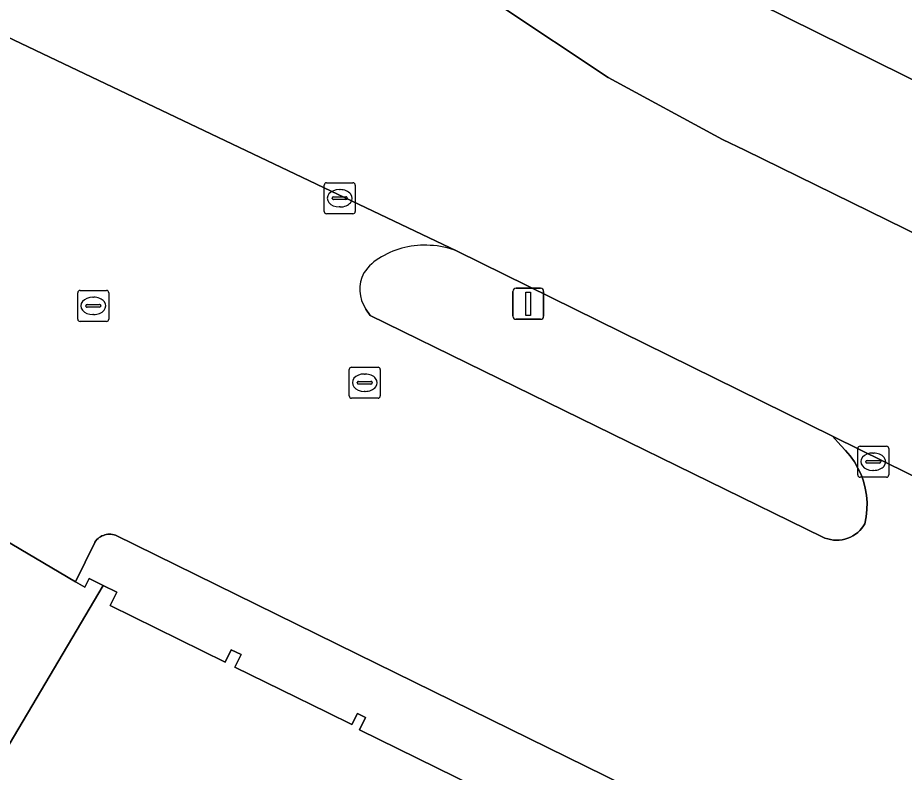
# Model space of a CAD drawing. Extents: x 159217 to 160349, y 381246 to 382172.
# Drawn here: x 160195.33 to 160223.89, y 382080.64 to 382104.95 of the extents above; entities that cross this region are included whole.
import ezdxf

# ---------------------------------------------------------------- set-up
doc = ezdxf.new("R2010")
doc.units = 0
for name, color, linetype in [('IMGEO_Berm_groen', 7, 'Continuous'), ('IMGEO_Kolk', 7, 'Continuous'), ('IMGEO_Lichtmast', 7, 'Continuous'), ('IMGEO_Pand', 7, 'Continuous'), ('IMGEO_Rijbaan_lokaal_open', 7, 'Continuous'), ('IMGEO_Rijbaan_regionaal_gesloten', 7, 'Continuous'), ('IMGEO_Rioolput', 7, 'Continuous'), ('IMGEO_Voetpad_open', 7, 'Continuous')]:
    doc.layers.add(name, color=color, linetype=linetype)

msp = doc.modelspace()

# ---------------------------------------------------------------- linework, layer by layer
at = {"layer": 'IMGEO_Berm_groen'}
for points in [[(160225.757, 382102.17), (160203.272, 382113.295)], [(160210.861, 382105.344), (160214.353, 382103.025), (160218.038, 382101.028), (160218.757, 382100.686), (160243.42, 382088.583), (160247.852, 382086.655)]]:
    msp.add_lwpolyline(points, dxfattribs=at)
at = {"layer": 'IMGEO_Kolk'}
for p, q in [((160205.201, 382098.71), (160205.201, 382099.562)), ((160205.276, 382099.636), (160206.128, 382099.636)), ((160205.689, 382099.416), (160205.714, 382099.416)), ((160206.202, 382099.562), (160206.202, 382098.71)), ((160205.46, 382099.13), (160205.46, 382099.142)), ((160205.503, 382099.179), (160205.901, 382099.179)), ((160205.944, 382099.142), (160205.944, 382099.13)), ((160205.898, 382099.093), (160205.5, 382099.093)), ((160205.712, 382098.856), (160205.687, 382098.856)), ((160206.128, 382098.636), (160205.276, 382098.636)), ((160222.465, 382091.147), (160223.317, 382091.147)), ((160222.39, 382090.221), (160222.39, 382091.073)), ((160222.878, 382090.927), (160222.903, 382090.927)), ((160223.391, 382091.073), (160223.391, 382090.221)), ((160222.649, 382090.641), (160222.649, 382090.653)), ((160223.087, 382090.604), (160222.689, 382090.604)), ((160222.692, 382090.69), (160223.09, 382090.69)), ((160223.133, 382090.653), (160223.133, 382090.641)), ((160222.901, 382090.367), (160222.876, 382090.367)), ((160223.317, 382090.147), (160222.465, 382090.147))]:
    msp.add_line(p, q, dxfattribs=at)
for points in [[(160205.201, 382098.71), (160205.201, 382099.562)], [(160205.276, 382099.636), (160206.128, 382099.636)], [(160206.202, 382099.562), (160206.202, 382098.71)], [(160206.128, 382098.636), (160205.276, 382098.636)], [(160222.465, 382091.147), (160223.317, 382091.147)], [(160222.39, 382090.221), (160222.39, 382091.073)], [(160223.391, 382091.073), (160223.391, 382090.221)], [(160223.317, 382090.147), (160222.465, 382090.147)]]:
    msp.add_lwpolyline(points, dxfattribs=at)
for centre, radius, start, end in [((160205.278, 382099.56), 0.0765, 91.552, 178.448), ((160205.278, 382099.56), 0.0765, 91.552, 178.448), ((160206.126, 382099.56), 0.0765, 1.552, 88.448), ((160206.126, 382099.56), 0.0765, 1.552, 88.448), ((160205.5, 382099.139), 0.0403, 85.8775, 175.7526), ((160205.497, 382099.129), 0.0366, 178.938, 274.7102), ((160205.901, 382099.136), 0.043, 264.8664, 352.4533), ((160205.905, 382099.141), 0.0386, 1.7309, 96.639), ((160205.278, 382098.712), 0.0765, 181.552, 268.448), ((160205.278, 382098.712), 0.0765, 181.552, 268.448), ((160206.126, 382098.712), 0.0765, 271.552, 358.448), ((160206.126, 382098.712), 0.0765, 271.552, 358.448), ((160222.467, 382091.071), 0.0765, 91.552, 178.448), ((160222.467, 382091.071), 0.0765, 91.552, 178.448), ((160223.315, 382091.071), 0.0765, 1.552, 88.448), ((160223.315, 382091.071), 0.0765, 1.552, 88.448), ((160222.689, 382090.65), 0.0403, 85.8775, 175.7526), ((160222.686, 382090.64), 0.0366, 178.938, 274.7102), ((160223.09, 382090.647), 0.043, 264.8664, 352.4533), ((160223.094, 382090.652), 0.0386, 1.7309, 96.639), ((160222.467, 382090.223), 0.0765, 181.552, 268.448), ((160222.467, 382090.223), 0.0765, 181.552, 268.448), ((160223.315, 382090.223), 0.0765, 271.552, 358.448), ((160223.315, 382090.223), 0.0765, 271.552, 358.448)]:
    msp.add_arc(centre, radius, start, end, dxfattribs=at)
for centre, major_axis, ratio, start_param, end_param in [((160205.688, 382099.136), (-0.387, 0.002), 0.722429, 4.712389, 7.853982), ((160205.713, 382099.136), (-0.39, 0.002), 0.717154, 1.570796, 4.712389), ((160222.877, 382090.647), (-0.387, 0.002), 0.722429, 4.712389, 7.853982), ((160222.902, 382090.647), (-0.39, 0.002), 0.717154, 1.570796, 4.712389)]:
    msp.add_ellipse(centre, major_axis=major_axis, ratio=ratio, start_param=start_param, end_param=end_param, dxfattribs=at)
at = {"layer": 'IMGEO_Lichtmast'}
for p, q in [((160211.281, 382095.337), (160211.281, 382096.137)), ((160211.281, 382096.137), (160211.281, 382095.337)), ((160211.381, 382096.237), (160212.171, 382096.237)), ((160212.171, 382096.237), (160211.381, 382096.237)), ((160212.271, 382096.137), (160212.271, 382095.337)), ((160212.271, 382095.337), (160212.271, 382096.137)), ((160212.171, 382095.237), (160211.381, 382095.237)), ((160211.381, 382095.237), (160212.171, 382095.237))]:
    msp.add_line(p, q, dxfattribs=at)
msp.add_lwpolyline([(160211.701, 382096.112), (160211.851, 382096.112), (160211.851, 382095.362), (160211.701, 382095.362), (160211.701, 382096.112)], dxfattribs=at)
for centre, start, end in [((160211.381, 382096.137), 90, 180), ((160211.381, 382096.137), 90, 180), ((160212.171, 382096.137), 0, 90), ((160212.171, 382096.137), 360, 90), ((160211.381, 382095.337), 180, 270), ((160211.381, 382095.337), 180, 270), ((160212.171, 382095.337), 270, 0), ((160212.171, 382095.337), 270, 0)]:
    msp.add_arc(centre, 0.1, start, end, dxfattribs=at)
at = {"layer": 'IMGEO_Pand'}
msp.add_lwpolyline([(160160.817, 382073.722), (160178.908, 382063.032), (160179.009, 382063.203), (160179.905, 382062.675), (160182.051, 382066.307), (160185.01, 382064.558), (160198.078, 382086.661), (160197.628, 382086.882), (160197.49, 382086.602), (160197.187, 382086.78), (160194.364, 382088.442), (160194.542, 382088.743), (160194.176, 382088.959), (160179.96, 382097.33), (160175.309, 382100.069), (160172.076, 382094.578), (160172.852, 382094.122), (160170.604, 382090.305), (160169.798, 382090.78), (160160.972, 382075.792), (160161.762, 382075.326)], close=True, dxfattribs=at)
msp.add_lwpolyline([(160210.056, 382080.18), (160206.335, 382082.009), (160206.532, 382082.409), (160206.273, 382082.536), (160206.095, 382082.175), (160205.311, 382082.56), (160202.325, 382084.028), (160202.524, 382084.432), (160202.207, 382084.588), (160202.012, 382084.191), (160198.304, 382086.013), (160198.517, 382086.445), (160198.078, 382086.661), (160185.01, 382064.558)], dxfattribs=at)
at = {"layer": 'IMGEO_Rijbaan_lokaal_open'}
for points in [[(160159.683, 382115.953), (160167.526, 382114.967), (160172.648, 382113.911), (160177.982, 382112.319), (160186.817, 382108.233), (160209.48, 382097.432), (160221.577, 382091.466), (160221.617, 382091.446), (160232.83, 382085.917), (160239.102, 382082.885), (160239.549, 382082.564)], [(160209.48, 382097.432), (160186.817, 382108.233), (160177.982, 382112.319), (160172.648, 382113.911), (160167.526, 382114.967), (160159.683, 382115.953), (160160.399, 382115.7), (160161.734, 382115.037), (160178.71, 382105.088), (160187.357, 382100.127), (160193.085, 382096.704)], [(160218.757, 382100.686), (160218.038, 382101.028), (160214.353, 382103.025), (160210.861, 382105.344)], [(160247.852, 382086.655), (160243.42, 382088.583), (160218.757, 382100.686)], [(160232.83, 382085.917), (160221.617, 382091.446), (160221.577, 382091.466), (160221.842, 382091.168), (160222.001, 382091.01), (160222.151, 382090.834), (160222.284, 382090.645), (160222.4, 382090.444), (160222.498, 382090.234), (160222.576, 382090.017), (160222.634, 382089.793), (160222.673, 382089.565), (160222.691, 382089.334), (160222.688, 382089.102), (160222.664, 382088.872), (160222.62, 382088.645), (160222.577, 382088.576), (160222.521, 382088.501), (160222.459, 382088.431), (160222.39, 382088.367), (160222.316, 382088.31), (160222.238, 382088.259), (160222.155, 382088.216), (160222.068, 382088.18), (160221.979, 382088.152), (160221.887, 382088.132), (160221.795, 382088.12), (160221.701, 382088.117), (160221.607, 382088.122), (160221.515, 382088.135), (160221.424, 382088.157), (160221.335, 382088.187), (160221.249, 382088.224), (160206.679, 382095.361), (160206.546, 382095.564)], [(160194.364, 382088.442), (160197.187, 382086.78), (160197.809, 382088.047), (160197.815, 382088.056), (160197.844, 382088.097), (160197.877, 382088.135), (160197.913, 382088.17), (160197.953, 382088.201), (160197.994, 382088.229), (160198.038, 382088.253), (160198.085, 382088.273), (160198.132, 382088.289), (160198.181, 382088.301), (160198.231, 382088.308), (160198.281, 382088.31), (160198.331, 382088.308), (160198.381, 382088.302), (160198.43, 382088.291), (160198.478, 382088.276), (160206.252, 382084.455), (160218.557, 382078.406)]]:
    msp.add_lwpolyline(points, dxfattribs=at)
for centre, radius, start, end in [((160208.42, 382094.954), 2.672, 85.8026, 120.9791), ((160208.493, 382094.963), 2.658, 68.2169, 87.3582), ((160207.765, 382095.893), 1.532, 118.0296, 146.8714), ((160207.464, 382096.199), 1.116, 151.6055, 214.678)]:
    msp.add_arc(centre, radius, start, end, dxfattribs=at)
at = {"layer": 'IMGEO_Rijbaan_regionaal_gesloten'}
msp.add_lwpolyline([(160163.195, 382127.278), (160165.382, 382127.021), (160168.052, 382126.637), (160176.469, 382124.917), (160182.969, 382122.812), (160189.42, 382120.073), (160203.272, 382113.295), (160225.757, 382102.17)], dxfattribs=at)
at = {"layer": 'IMGEO_Rioolput'}
for p, q in [((160197.26, 382095.242), (160197.26, 382096.094)), ((160197.335, 382096.168), (160198.187, 382096.168)), ((160198.261, 382096.094), (160198.261, 382095.242)), ((160197.519, 382095.662), (160197.519, 382095.674)), ((160197.562, 382095.711), (160197.96, 382095.711)), ((160197.748, 382095.948), (160197.773, 382095.948)), ((160198.003, 382095.674), (160198.003, 382095.662)), ((160197.957, 382095.625), (160197.559, 382095.625)), ((160197.771, 382095.388), (160197.746, 382095.388)), ((160198.187, 382095.168), (160197.335, 382095.168)), ((160206.083, 382093.693), (160206.935, 382093.693)), ((160206.008, 382092.767), (160206.008, 382093.619)), ((160206.496, 382093.473), (160206.521, 382093.473)), ((160207.009, 382093.619), (160207.009, 382092.767)), ((160206.267, 382093.187), (160206.267, 382093.199)), ((160206.705, 382093.15), (160206.307, 382093.15)), ((160206.31, 382093.236), (160206.708, 382093.236)), ((160206.751, 382093.199), (160206.751, 382093.187)), ((160206.519, 382092.913), (160206.494, 382092.913)), ((160206.935, 382092.693), (160206.083, 382092.693))]:
    msp.add_line(p, q, dxfattribs=at)
for points in [[(160197.26, 382095.242), (160197.26, 382096.094)], [(160197.335, 382096.168), (160198.187, 382096.168)], [(160198.261, 382096.094), (160198.261, 382095.242)], [(160198.187, 382095.168), (160197.335, 382095.168)], [(160206.083, 382093.693), (160206.935, 382093.693)], [(160206.008, 382092.767), (160206.008, 382093.619)], [(160207.009, 382093.619), (160207.009, 382092.767)], [(160206.935, 382092.693), (160206.083, 382092.693)]]:
    msp.add_lwpolyline(points, dxfattribs=at)
for centre, radius, start, end in [((160197.337, 382096.092), 0.0765, 91.552, 178.448), ((160197.337, 382096.092), 0.0765, 91.552, 178.448), ((160198.185, 382096.092), 0.0765, 1.552, 88.448), ((160198.185, 382096.092), 0.0765, 1.552, 88.448), ((160197.559, 382095.671), 0.0403, 85.8775, 175.7526), ((160197.964, 382095.673), 0.0386, 1.7309, 96.639), ((160197.556, 382095.661), 0.0366, 178.938, 274.7102), ((160197.96, 382095.668), 0.043, 264.8664, 352.4533), ((160197.337, 382095.244), 0.0765, 181.552, 268.448), ((160197.337, 382095.244), 0.0765, 181.552, 268.448), ((160198.185, 382095.244), 0.0765, 271.552, 358.448), ((160198.185, 382095.244), 0.0765, 271.552, 358.448), ((160206.085, 382093.617), 0.0765, 91.552, 178.448), ((160206.085, 382093.617), 0.0765, 91.552, 178.448), ((160206.933, 382093.617), 0.0765, 1.552, 88.448), ((160206.933, 382093.617), 0.0765, 1.552, 88.448), ((160206.307, 382093.196), 0.0403, 85.8775, 175.7526), ((160206.304, 382093.186), 0.0366, 178.938, 274.7102), ((160206.708, 382093.193), 0.043, 264.8664, 352.4533), ((160206.712, 382093.198), 0.0386, 1.7309, 96.639), ((160206.085, 382092.769), 0.0765, 181.552, 268.448), ((160206.085, 382092.769), 0.0765, 181.552, 268.448), ((160206.933, 382092.769), 0.0765, 271.552, 358.448), ((160206.933, 382092.769), 0.0765, 271.552, 358.448)]:
    msp.add_arc(centre, radius, start, end, dxfattribs=at)
for centre, major_axis, ratio, start_param, end_param in [((160197.747, 382095.668), (-0.387, 0.002), 0.722429, 4.712389, 7.853982), ((160197.772, 382095.668), (-0.39, 0.002), 0.717154, 1.570796, 4.712389), ((160206.495, 382093.193), (-0.387, 0.002), 0.722429, 4.712389, 7.853982), ((160206.52, 382093.193), (-0.39, 0.002), 0.717154, 1.570796, 4.712389)]:
    msp.add_ellipse(centre, major_axis=major_axis, ratio=ratio, start_param=start_param, end_param=end_param, dxfattribs=at)
at = {"layer": 'IMGEO_Voetpad_open'}
for points in [[(160206.546, 382095.564), (160206.679, 382095.361), (160221.249, 382088.224), (160221.335, 382088.187), (160221.424, 382088.157), (160221.515, 382088.135), (160221.607, 382088.122), (160221.701, 382088.117), (160221.795, 382088.12), (160221.887, 382088.132), (160221.979, 382088.152), (160222.068, 382088.18), (160222.155, 382088.216), (160222.238, 382088.259), (160222.316, 382088.31), (160222.39, 382088.367), (160222.459, 382088.431), (160222.521, 382088.501), (160222.577, 382088.576), (160222.62, 382088.645), (160222.664, 382088.872), (160222.688, 382089.102), (160222.691, 382089.334), (160222.673, 382089.565), (160222.634, 382089.793), (160222.576, 382090.017), (160222.498, 382090.234), (160222.4, 382090.444), (160222.284, 382090.645), (160222.151, 382090.834), (160222.001, 382091.01), (160221.842, 382091.168), (160221.577, 382091.466), (160209.48, 382097.432)], [(160218.557, 382078.406), (160206.252, 382084.455), (160198.478, 382088.276), (160198.43, 382088.291), (160198.381, 382088.302), (160198.331, 382088.308), (160198.281, 382088.31), (160198.231, 382088.308), (160198.181, 382088.301), (160198.132, 382088.289), (160198.085, 382088.273), (160198.038, 382088.253), (160197.994, 382088.229), (160197.953, 382088.201), (160197.913, 382088.17), (160197.877, 382088.135), (160197.844, 382088.097), (160197.815, 382088.056), (160197.809, 382088.047), (160197.187, 382086.78), (160197.49, 382086.602), (160197.628, 382086.882), (160198.078, 382086.661), (160198.517, 382086.445), (160198.304, 382086.013), (160202.012, 382084.191), (160202.207, 382084.588), (160202.524, 382084.432), (160202.325, 382084.028), (160205.311, 382082.56), (160206.095, 382082.175), (160206.273, 382082.536), (160206.532, 382082.409), (160206.335, 382082.009), (160210.056, 382080.18)]]:
    msp.add_lwpolyline(points, dxfattribs=at)
for centre, radius, start, end in [((160208.42, 382094.954), 2.672, 85.8026, 120.9791), ((160208.493, 382094.963), 2.658, 68.2169, 87.3582), ((160207.765, 382095.893), 1.532, 118.0296, 146.8714), ((160207.464, 382096.199), 1.116, 151.6055, 214.678)]:
    msp.add_arc(centre, radius, start, end, dxfattribs=at)

doc.saveas('drawing.dxf')
